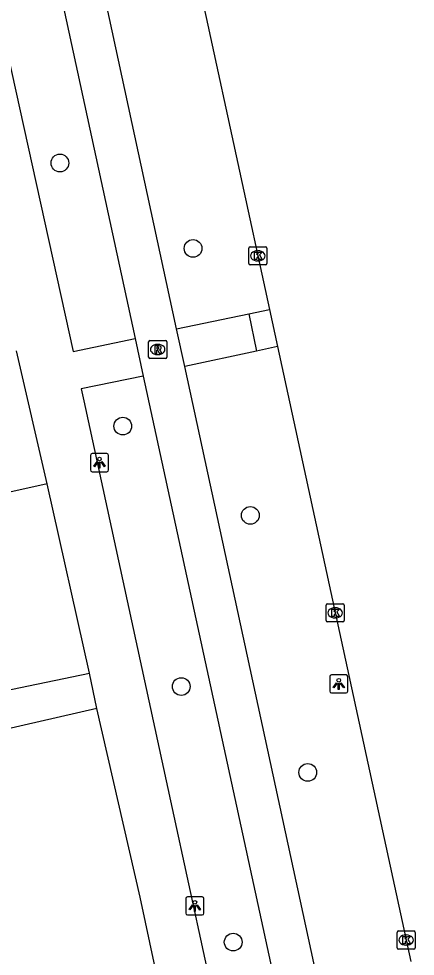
# Model space of a CAD drawing. Extents: x 160037 to 160839, y 385326 to 386441.
# Drawn here: x 160720.2 to 160742, y 385790.7 to 385842.5 of the extents above; entities that cross this region are included whole.
import ezdxf

# ---------------------------------------------------------------- set-up
doc = ezdxf.new("R2010")
doc.units = 0
for name, color, linetype in [('IMGEO_Boom', 7, 'Continuous'), ('IMGEO_Fietspad_gesloten', 7, 'Continuous'), ('IMGEO_Kolk', 7, 'Continuous'), ('IMGEO_Lichtpunt', 7, 'Continuous'), ('IMGEO_Rijbaan_lokaal_gesloten', 7, 'Continuous'), ('IMGEO_Rioolput', 7, 'Continuous'), ('IMGEO_Voetpad_open', 7, 'Continuous')]:
    doc.layers.add(name, color=color, linetype=linetype)

msp = doc.modelspace()

# ---------------------------------------------------------------- linework, layer by layer
at = {"layer": 'IMGEO_Boom'}
for centre in [(160722.42, 385834.485), (160729.767, 385829.766), (160725.891, 385819.948), (160732.929, 385815.016), (160729.117, 385805.561), (160736.097, 385800.815), (160731.983, 385791.439)]:
    msp.add_circle(centre, 0.489, dxfattribs=at)
at = {"layer": 'IMGEO_Fietspad_gesloten'}
for points in [[(160728.861, 385825.326), (160717.895, 385876.09), (160715.644, 385886.566)], [(160716.578, 385870.911), (160726.572, 385824.787)], [(160729.312, 385823.237), (160728.861, 385825.326)], [(160726.572, 385824.787), (160727.022, 385822.71)], [(160740.003, 385773.856), (160739.74, 385774.967), (160729.312, 385823.237)], [(160727.022, 385822.71), (160737.467, 385774.506), (160737.703, 385773.345)]]:
    msp.add_lwpolyline(points, dxfattribs=at)
at = {"layer": 'IMGEO_Kolk'}
for p, q in [((160732.844, 385828.929), (160732.844, 385829.781)), ((160732.919, 385829.855), (160733.771, 385829.855)), ((160733.332, 385829.635), (160733.357, 385829.635)), ((160733.845, 385829.781), (160733.845, 385828.929)), ((160733.355, 385829.075), (160733.33, 385829.075)), ((160733.771, 385828.855), (160732.919, 385828.855)), ((160737.113, 385809.204), (160737.113, 385810.056)), ((160737.188, 385810.13), (160738.04, 385810.13)), ((160737.601, 385809.91), (160737.626, 385809.91)), ((160738.114, 385810.056), (160738.114, 385809.204)), ((160737.624, 385809.35), (160737.599, 385809.35)), ((160738.04, 385809.13), (160737.188, 385809.13)), ((160741.027, 385791.128), (160741.027, 385791.98)), ((160741.102, 385792.054), (160741.954, 385792.054)), ((160741.515, 385791.834), (160741.54, 385791.834)), ((160742.028, 385791.98), (160742.028, 385791.128)), ((160741.538, 385791.274), (160741.513, 385791.274)), ((160741.954, 385791.054), (160741.102, 385791.054))]:
    msp.add_line(p, q, dxfattribs=at)
for points in [[(160732.844, 385828.929), (160732.844, 385829.781)], [(160732.919, 385829.855), (160733.771, 385829.855)], [(160733.165, 385829.555), (160733.288, 385829.555), (160733.288, 385829.404), (160733.418, 385829.555), (160733.582, 385829.555), (160733.436, 385829.404), (160733.589, 385829.155), (160733.437, 385829.155), (160733.352, 385829.319), (160733.288, 385829.252), (160733.288, 385829.155), (160733.165, 385829.155), (160733.165, 385829.555)], [(160733.845, 385829.781), (160733.845, 385828.929)], [(160733.771, 385828.855), (160732.919, 385828.855)], [(160737.113, 385809.204), (160737.113, 385810.056)], [(160737.188, 385810.13), (160738.04, 385810.13)], [(160737.434, 385809.83), (160737.557, 385809.83), (160737.557, 385809.679), (160737.687, 385809.83), (160737.851, 385809.83), (160737.705, 385809.679), (160737.858, 385809.43), (160737.706, 385809.43), (160737.621, 385809.594), (160737.557, 385809.527), (160737.557, 385809.43), (160737.434, 385809.43), (160737.434, 385809.83)], [(160738.114, 385810.056), (160738.114, 385809.204)], [(160738.04, 385809.13), (160737.188, 385809.13)], [(160741.027, 385791.128), (160741.027, 385791.98)], [(160741.102, 385792.054), (160741.954, 385792.054)], [(160741.348, 385791.754), (160741.471, 385791.754), (160741.471, 385791.603), (160741.601, 385791.754), (160741.765, 385791.754), (160741.619, 385791.603), (160741.772, 385791.354), (160741.62, 385791.354), (160741.535, 385791.518), (160741.471, 385791.451), (160741.471, 385791.354), (160741.348, 385791.354), (160741.348, 385791.754)], [(160742.028, 385791.98), (160742.028, 385791.128)], [(160741.954, 385791.054), (160741.102, 385791.054)]]:
    msp.add_lwpolyline(points, dxfattribs=at)
for centre, start, end in [((160732.921, 385829.779), 91.552, 178.448), ((160732.921, 385829.779), 91.552, 178.448), ((160733.769, 385829.779), 1.552, 88.448), ((160733.769, 385829.779), 1.552, 88.448), ((160732.921, 385828.931), 181.552, 268.448), ((160732.921, 385828.931), 181.552, 268.448), ((160733.769, 385828.931), 271.552, 358.448), ((160733.769, 385828.931), 271.552, 358.448), ((160737.19, 385810.054), 91.552, 178.448), ((160737.19, 385810.054), 91.552, 178.448), ((160738.038, 385810.054), 1.552, 88.448), ((160738.038, 385810.054), 1.552, 88.448), ((160737.19, 385809.206), 181.552, 268.448), ((160737.19, 385809.206), 181.552, 268.448), ((160738.038, 385809.206), 271.552, 358.448), ((160738.038, 385809.206), 271.552, 358.448), ((160741.104, 385791.978), 91.552, 178.448), ((160741.104, 385791.978), 91.552, 178.448), ((160741.952, 385791.978), 1.552, 88.448), ((160741.952, 385791.978), 1.552, 88.448), ((160741.104, 385791.13), 181.552, 268.448), ((160741.104, 385791.13), 181.552, 268.448), ((160741.952, 385791.13), 271.552, 358.448), ((160741.952, 385791.13), 271.552, 358.448)]:
    msp.add_arc(centre, 0.0765, start, end, dxfattribs=at)
for centre, major_axis, ratio, start_param, end_param in [((160733.331, 385829.355), (-0.387, 0.002), 0.722429, 4.712389, 7.853982), ((160733.356, 385829.355), (-0.39, 0.002), 0.717154, 1.570796, 4.712389), ((160737.6, 385809.63), (-0.387, 0.002), 0.722429, 4.712389, 7.853982), ((160737.625, 385809.63), (-0.39, 0.002), 0.717154, 1.570796, 4.712389), ((160741.514, 385791.554), (-0.387, 0.002), 0.722429, 4.712389, 7.853982), ((160741.539, 385791.554), (-0.39, 0.002), 0.717154, 1.570796, 4.712389)]:
    msp.add_ellipse(centre, major_axis=major_axis, ratio=ratio, start_param=start_param, end_param=end_param, dxfattribs=at)
at = {"layer": 'IMGEO_Lichtpunt'}
for p, q in [((160724.107, 385818.332), (160724.107, 385817.525)), ((160724.107, 385818.332), (160724.107, 385817.525)), ((160725.009, 385818.427), (160724.201, 385818.427)), ((160725.009, 385818.427), (160724.201, 385818.427)), ((160725.103, 385817.525), (160725.103, 385818.332)), ((160725.103, 385817.525), (160725.103, 385818.332)), ((160724.201, 385817.431), (160725.009, 385817.431)), ((160724.201, 385817.431), (160725.009, 385817.431)), ((160738.21, 385806.204), (160737.402, 385806.204)), ((160738.21, 385806.204), (160737.402, 385806.204)), ((160737.308, 385806.109), (160737.308, 385805.302)), ((160737.308, 385806.109), (160737.308, 385805.302)), ((160738.304, 385805.302), (160738.304, 385806.109)), ((160738.304, 385805.302), (160738.304, 385806.109)), ((160737.402, 385805.208), (160738.21, 385805.208)), ((160737.402, 385805.208), (160738.21, 385805.208)), ((160729.37, 385793.841), (160729.37, 385793.034)), ((160729.37, 385793.841), (160729.37, 385793.034)), ((160730.272, 385793.936), (160729.464, 385793.936)), ((160730.272, 385793.936), (160729.464, 385793.936)), ((160730.366, 385793.034), (160730.366, 385793.841)), ((160730.366, 385793.034), (160730.366, 385793.841)), ((160729.464, 385792.94), (160730.272, 385792.94)), ((160729.464, 385792.94), (160730.272, 385792.94))]:
    msp.add_line(p, q, dxfattribs=at)
for points in [[(160724.481, 385817.996), (160724.52, 385817.968), (160724.332, 385817.706), (160724.294, 385817.733), (160724.481, 385817.996)], [(160724.583, 385817.948), (160724.63, 385817.948), (160724.63, 385817.626), (160724.583, 385817.626), (160724.583, 385817.948)], [(160724.693, 385817.968), (160724.731, 385817.995), (160724.918, 385817.733), (160724.879, 385817.705), (160724.693, 385817.968)], [(160737.682, 385805.773), (160737.721, 385805.745), (160737.533, 385805.483), (160737.495, 385805.51), (160737.682, 385805.773)], [(160737.784, 385805.725), (160737.831, 385805.725), (160737.831, 385805.403), (160737.784, 385805.403), (160737.784, 385805.725)], [(160737.894, 385805.745), (160737.932, 385805.772), (160738.119, 385805.51), (160738.08, 385805.482), (160737.894, 385805.745)], [(160729.744, 385793.505), (160729.783, 385793.477), (160729.595, 385793.215), (160729.557, 385793.242), (160729.744, 385793.505)], [(160729.846, 385793.457), (160729.893, 385793.457), (160729.893, 385793.135), (160729.846, 385793.135), (160729.846, 385793.457)], [(160729.956, 385793.477), (160729.994, 385793.504), (160730.181, 385793.242), (160730.142, 385793.214), (160729.956, 385793.477)]]:
    msp.add_lwpolyline(points, dxfattribs=at)
for centre in [(160724.606, 385818.13), (160737.807, 385805.907), (160729.869, 385793.639)]:
    msp.add_circle(centre, 0.0994, dxfattribs=at)
for centre, start, end in [((160724.201, 385818.332), 90, 180), ((160724.201, 385818.332), 90, 180), ((160725.009, 385818.332), 0, 90), ((160725.009, 385818.332), 0, 90), ((160724.201, 385817.525), 180, 270), ((160724.201, 385817.525), 180, 270), ((160725.009, 385817.525), 270, 0), ((160725.009, 385817.525), 270, 360), ((160737.402, 385806.109), 90, 180), ((160737.402, 385806.109), 90, 180), ((160738.21, 385806.109), 0, 90), ((160738.21, 385806.109), 0, 90), ((160737.402, 385805.302), 180, 270), ((160737.402, 385805.302), 180, 270), ((160738.21, 385805.302), 270, 0), ((160738.21, 385805.302), 270, 360), ((160729.464, 385793.841), 90, 180), ((160729.464, 385793.841), 90, 180), ((160730.272, 385793.841), 0, 90), ((160730.272, 385793.841), 0, 90), ((160729.464, 385793.034), 180, 270), ((160729.464, 385793.034), 180, 270), ((160730.272, 385793.034), 270, 0), ((160730.272, 385793.034), 270, 360)]:
    msp.add_arc(centre, 0.0946, start, end, dxfattribs=at)
at = {"layer": 'IMGEO_Rijbaan_lokaal_gesloten'}
for points in [[(160720.599, 385887.763), (160730.488, 385842.519), (160733.986, 385826.399)], [(160733.986, 385826.399), (160734.427, 385824.346)], [(160734.427, 385824.346), (160741.784, 385790.368)]]:
    msp.add_lwpolyline(points, dxfattribs=at)
at = {"layer": 'IMGEO_Rioolput'}
for p, q in [((160727.315, 385823.756), (160727.315, 385824.608)), ((160727.39, 385824.682), (160728.242, 385824.682)), ((160727.803, 385824.462), (160727.828, 385824.462)), ((160728.316, 385824.608), (160728.316, 385823.756)), ((160727.826, 385823.902), (160727.801, 385823.902)), ((160728.242, 385823.682), (160727.39, 385823.682))]:
    msp.add_line(p, q, dxfattribs=at)
for points in [[(160727.315, 385823.756), (160727.315, 385824.608)], [(160727.39, 385824.682), (160728.242, 385824.682)], [(160727.904, 385824.38), (160727.652, 385824.382), (160727.652, 385823.982)], [(160727.83, 385824.301), (160727.776, 385824.301), (160727.776, 385824.22)], [(160728.316, 385824.608), (160728.316, 385823.756)], [(160727.652, 385823.982), (160727.776, 385823.982), (160727.776, 385824.144), (160727.787, 385824.144)], [(160727.776, 385824.22), (160727.828, 385824.22)], [(160727.834, 385824.115), (160727.905, 385823.982), (160728.045, 385823.982), (160727.98, 385824.108)], [(160728.242, 385823.682), (160727.39, 385823.682)]]:
    msp.add_lwpolyline(points, dxfattribs=at)
for centre, radius, start, end in [((160727.392, 385824.606), 0.0765, 91.552, 178.448), ((160727.392, 385824.606), 0.0765, 91.552, 178.448), ((160727.836, 385824.205), 0.0964, 77.0061, 93.1865), ((160727.85, 385824.262), 0.0378, 276.6634, 79.6772), ((160727.903, 385824.27), 0.109, 350.3612, 89.416), ((160728.24, 385824.606), 0.0765, 1.552, 88.448), ((160728.24, 385824.606), 0.0765, 1.552, 88.448), ((160727.392, 385823.758), 0.0765, 181.552, 268.448), ((160727.392, 385823.758), 0.0765, 181.552, 268.448), ((160727.786, 385824.091), 0.0533, 26.0293, 88.6989), ((160727.812, 385824.409), 0.19, 274.7715, 282.9687), ((160727.901, 385824.27), 0.112, 277.5842, 350.9817), ((160727.885, 385824.055), 0.108, 29.5134, 73.7905), ((160728.24, 385823.758), 0.0765, 271.552, 358.448), ((160728.24, 385823.758), 0.0765, 271.552, 358.448)]:
    msp.add_arc(centre, radius, start, end, dxfattribs=at)
for centre, major_axis, ratio, start_param, end_param in [((160727.802, 385824.182), (-0.387, 0.002), 0.722429, 4.712389, 7.853982), ((160727.827, 385824.182), (-0.39, 0.002), 0.717154, 1.570796, 4.712389)]:
    msp.add_ellipse(centre, major_axis=major_axis, ratio=ratio, start_param=start_param, end_param=end_param, dxfattribs=at)
at = {"layer": 'IMGEO_Voetpad_open'}
for points in [[(160716.578, 385870.911), (160713.198, 385870.151), (160715.89, 385857.043), (160723.143, 385824.074), (160726.572, 385824.787)], [(160732.844, 385826.149), (160733.986, 385826.399)], [(160728.861, 385825.326), (160732.844, 385826.149)], [(160732.844, 385826.149), (160733.274, 385824.085)], [(160734.427, 385824.346), (160733.274, 385824.085)], [(160721.721, 385816.766), (160720.027, 385824.103)], [(160733.274, 385824.085), (160729.312, 385823.237)], [(160727.022, 385822.71), (160723.596, 385822.014), (160723.744, 385821.342), (160728.615, 385798.822), (160734.032, 385773.845), (160734.304, 385772.59), (160737.703, 385773.345)], [(160721.721, 385816.766), (160716.995, 385815.715)], [(160724.047, 385806.305), (160721.721, 385816.766)], [(160719.266, 385805.301), (160724.047, 385806.305)], [(160724.458, 385804.347), (160724.047, 385806.305)], [(160724.458, 385804.347), (160713.942, 385801.927), (160665.65, 385791.386)], [(160729.622, 385780.885), (160726.856, 385793.922), (160724.458, 385804.347)]]:
    msp.add_lwpolyline(points, dxfattribs=at)

doc.saveas('drawing.dxf')
